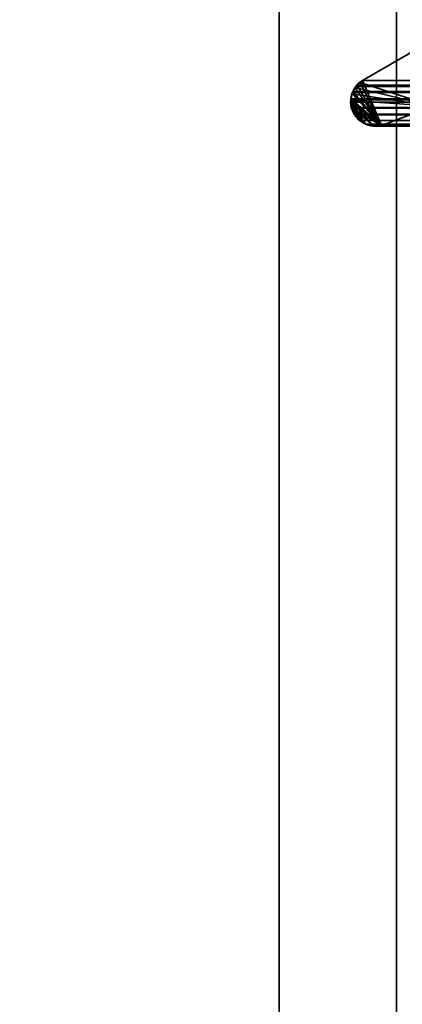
# Model space of a CAD drawing. Header units: millimetres. Extents: x -603 to 3703, y -115 to 249.
# Tile 537 of 656: x 1020 to 1025, y -5 to 7. Entities that reach past the tile are written whole.
import ezdxf

# ---------------------------------------------------------------- set-up
doc = ezdxf.new("R2010")
doc.units = ezdxf.units.MM
doc.layers.add('152', color=7, linetype='Continuous', true_color=0xffffff)

# ---------------------------------------------------------------- blocks, each defined once
blk = doc.blocks.new('UG_SURFACE_002')
at = {"layer": '152', "color": 252, "linetype": 'Continuous', "lineweight": 35}
for points in [[(2165, -13.4, 2212.25), (2165, 230.4, 2212.25), (835, 230.4, 2212.25), (835, -13.4, 2212.25)], [(985, -13.4, 2062.25), (985, 230.4, 2062.25), (2015, 230.4, 2062.25), (2015, -13.4, 2062.25)]]:
    blk.add_3dface(points, dxfattribs=at)
blk = doc.blocks.new('UG_SURFACE_113')
at = {"layer": '152', "color": 7, "linetype": 'Continuous', "lineweight": 35}
for points in [[(1024.536, 6.55, -8.75), (1024.565, 6.577, -8.75), (1025.911, 7.354, -8.75), (1025.471, 6.248, -8.75)], [(1024.565, 6.577, 2022.685), (1025.911, 7.354, 2021.339), (1025.911, 7.354, -8.75), (1024.565, 6.577, -8.75)], [(1024.807, 6.002, 2022.443), (1025.471, 6.248, 2021.779), (1025.911, 7.354, 2021.339), (1024.565, 6.577, 2022.685)], [(1025.471, 6.248, -8.75), (1024.469, 6.486, -8.75), (1024.47, 6.488, -8.75), (1024.536, 6.55, -8.75)], [(1024.534, 6.549, 2022.716), (1024.536, 6.55, -8.75), (1024.47, 6.488, -8.75)], [(1024.536, 6.55, -8.75), (1024.534, 6.549, 2022.716), (1024.565, 6.577, 2022.685)], [(1024.565, 6.577, 2022.685), (1024.534, 6.549, 2022.716), (1024.807, 6.002, 2022.443)], [(1024.565, 6.577, 2022.685), (1024.565, 6.577, -8.75), (1024.536, 6.55, -8.75)], [(1024.435, 6.405, -8.75), (1024.432, 6.405, 2022.818), (1024.469, 6.485, 2022.781)], [(1024.807, 6.002, 2022.443), (1024.469, 6.485, 2022.781), (1024.432, 6.405, 2022.818)], [(1024.469, 6.485, 2022.781), (1024.469, 6.486, -8.75), (1024.435, 6.405, -8.75)], [(1024.435, 6.405, -8.75), (1024.469, 6.486, -8.75), (1025.471, 6.248, -8.75)], [(1024.534, 6.549, 2022.716), (1024.471, 6.489, 2022.779), (1024.469, 6.485, 2022.781), (1024.807, 6.002, 2022.443)], [(1024.469, 6.486, -8.75), (1024.469, 6.485, 2022.781), (1024.471, 6.489, 2022.779)], [(1024.471, 6.489, 2022.779), (1024.47, 6.488, -8.75), (1024.469, 6.486, -8.75)], [(1024.47, 6.488, -8.75), (1024.471, 6.489, 2022.779), (1024.534, 6.549, 2022.716)], [(1024.423, 6.232, 2022.827), (1024.414, 6.299, 2022.836), (1024.42, 6.322, -8.75)], [(1024.414, 6.299, 2022.836), (1024.417, 6.322, 2022.833), (1024.42, 6.322, -8.75)], [(1024.417, 6.322, 2022.833), (1024.414, 6.299, 2022.836), (1024.423, 6.232, 2022.827), (1024.457, 6.153, 2022.793)], [(1024.432, 6.405, 2022.818), (1024.424, 6.388, 2022.826), (1024.417, 6.322, 2022.833), (1024.807, 6.002, 2022.443)], [(1024.42, 6.322, -8.75), (1024.417, 6.322, 2022.833), (1024.424, 6.388, 2022.826)], [(1024.457, 6.153, 2022.793), (1024.514, 6.087, 2022.736), (1024.417, 6.322, 2022.833)], [(1024.417, 6.322, 2022.833), (1024.596, 6.024, 2022.654), (1024.617, 6.013, 2022.633), (1024.697, 6.005, 2022.553)], [(1024.514, 6.087, 2022.736), (1024.552, 6.047, 2022.698), (1024.596, 6.024, 2022.654), (1024.417, 6.322, 2022.833)], [(1024.697, 6.005, 2022.553), (1024.785, 5.997, 2022.465), (1024.807, 6.002, 2022.443), (1024.417, 6.322, 2022.833)], [(1024.42, 6.371, -8.75), (1024.424, 6.388, 2022.826), (1024.432, 6.405, 2022.818)], [(1024.432, 6.405, 2022.818), (1024.435, 6.405, -8.75), (1024.42, 6.371, -8.75)], [(1025.471, 6.248, -8.75), (1024.42, 6.322, -8.75), (1024.42, 6.371, -8.75), (1024.435, 6.405, -8.75)], [(1024.424, 6.388, 2022.826), (1024.42, 6.371, -8.75), (1024.42, 6.322, -8.75)], [(1024.42, 6.322, -8.75), (1024.42, 6.247, -8.75), (1024.423, 6.232, 2022.827)], [(1024.42, 6.322, -8.75), (1024.697, 5.995, -8.75), (1024.69, 5.995, -8.75), (1024.597, 6.027, -8.75)], [(1024.42, 6.322, -8.75), (1025.471, 6.248, -8.75), (1024.807, 6.002, -8.75), (1024.697, 5.995, -8.75)], [(1024.42, 6.247, -8.75), (1024.42, 6.322, -8.75), (1024.597, 6.027, -8.75)], [(1024.42, 6.247, -8.75), (1024.423, 6.232, -8.75), (1024.423, 6.232, 2022.827)], [(1024.597, 6.027, -8.75), (1024.461, 6.154, -8.75), (1024.423, 6.232, -8.75), (1024.42, 6.247, -8.75)], [(1024.423, 6.232, -8.75), (1024.461, 6.154, -8.75), (1024.457, 6.153, 2022.793)], [(1024.457, 6.153, 2022.793), (1024.423, 6.232, 2022.827), (1024.423, 6.232, -8.75)], [(1025.471, 6.248, 2021.779), (1024.807, 6.002, 2022.443), (1024.807, 6.002, -8.75), (1025.471, 6.248, -8.75)], [(1024.462, 6.14, 2022.788), (1024.457, 6.153, 2022.793), (1024.461, 6.154, -8.75)], [(1024.457, 6.153, 2022.793), (1024.462, 6.14, 2022.788), (1024.514, 6.087, 2022.736)], [(1024.461, 6.154, -8.75), (1024.481, 6.114, -8.75), (1024.462, 6.14, 2022.788)], [(1024.461, 6.154, -8.75), (1024.597, 6.027, -8.75), (1024.567, 6.037, -8.75), (1024.514, 6.084, -8.75)], [(1024.514, 6.084, -8.75), (1024.481, 6.114, -8.75), (1024.461, 6.154, -8.75)], [(1024.514, 6.087, 2022.736), (1024.462, 6.14, 2022.788), (1024.481, 6.114, -8.75)], [(1024.481, 6.114, -8.75), (1024.514, 6.084, -8.75), (1024.514, 6.087, 2022.736)], [(1024.552, 6.047, 2022.698), (1024.514, 6.087, 2022.736), (1024.514, 6.084, -8.75)], [(1024.514, 6.084, -8.75), (1024.567, 6.037, -8.75), (1024.552, 6.047, 2022.698)], [(1024.596, 6.024, 2022.654), (1024.552, 6.047, 2022.698), (1024.567, 6.037, -8.75)], [(1024.567, 6.037, -8.75), (1024.597, 6.027, -8.75), (1024.596, 6.024, 2022.654)], [(1024.617, 6.013, 2022.633), (1024.596, 6.024, 2022.654), (1024.597, 6.027, -8.75)], [(1024.597, 6.027, -8.75), (1024.69, 5.995, -8.75), (1024.697, 6.005, 2022.553)], [(1024.697, 6.005, 2022.553), (1024.617, 6.013, 2022.633), (1024.597, 6.027, -8.75)], [(1024.69, 5.995, -8.75), (1024.697, 5.995, -8.75), (1024.697, 6.005, 2022.553)], [(1024.785, 5.997, 2022.465), (1024.697, 6.005, 2022.553), (1024.697, 5.995, -8.75)], [(1024.697, 5.995, -8.75), (1024.807, 6.002, -8.75), (1024.807, 6.002, 2022.443)], [(1024.807, 6.002, 2022.443), (1024.785, 5.997, 2022.465), (1024.697, 5.995, -8.75)]]:
    blk.add_3dface(points, dxfattribs=at)
blk = doc.blocks.new('UG_SURFACE_114')
at = {"layer": '152', "color": 7, "linetype": 'Continuous', "lineweight": 35}
for points in [[(1024.565, 6.577, 2022.685), (1025.911, 7.354, 2021.339), (1025.471, 6.248, 2021.779), (1024.807, 6.002, 2022.443)], [(1975.435, 6.577, 2022.685), (1974.089, 7.354, 2021.339), (1025.911, 7.354, 2021.339), (1024.565, 6.577, 2022.685)], [(1024.807, 6.002, 2022.443), (1024.495, 6.515, 2022.755), (1024.565, 6.577, 2022.685)], [(1024.565, 6.577, 2022.685), (1024.495, 6.515, 2022.755), (1975.504, 6.512, 2022.754)], [(1975.504, 6.512, 2022.754), (1975.435, 6.577, 2022.685), (1024.565, 6.577, 2022.685)], [(1024.416, 6.342, 2022.834), (1024.435, 6.422, 2022.815), (1024.437, 6.424, 2022.813), (1024.807, 6.002, 2022.443)], [(1024.437, 6.424, 2022.813), (1024.435, 6.422, 2022.815), (1975.568, 6.413, 2022.818)], [(1024.807, 6.002, 2022.443), (1024.437, 6.424, 2022.813), (1024.442, 6.435, 2022.808)], [(1024.442, 6.435, 2022.808), (1024.437, 6.424, 2022.813), (1975.563, 6.424, 2022.813)], [(1975.568, 6.413, 2022.818), (1975.563, 6.424, 2022.813), (1024.437, 6.424, 2022.813)], [(1024.807, 6.002, 2022.443), (1024.442, 6.435, 2022.808), (1024.48, 6.501, 2022.77), (1024.495, 6.515, 2022.755)], [(1024.48, 6.501, 2022.77), (1024.442, 6.435, 2022.808), (1975.557, 6.434, 2022.807)], [(1975.563, 6.424, 2022.813), (1975.557, 6.434, 2022.807), (1024.442, 6.435, 2022.808)], [(1024.495, 6.515, 2022.755), (1024.48, 6.501, 2022.77), (1975.529, 6.489, 2022.779)], [(1024.48, 6.501, 2022.77), (1975.557, 6.434, 2022.807), (1975.529, 6.489, 2022.779)], [(1975.529, 6.489, 2022.779), (1975.504, 6.512, 2022.754), (1024.495, 6.515, 2022.755)], [(1024.414, 6.301, 2022.836), (1024.415, 6.331, 2022.835), (1024.807, 6.002, 2022.443)], [(1975.579, 6.243, 2022.829), (1024.415, 6.331, 2022.835), (1024.414, 6.301, 2022.836)], [(1024.807, 6.002, 2022.443), (1024.428, 6.222, 2022.822), (1024.423, 6.232, 2022.827), (1024.414, 6.301, 2022.836)], [(1024.414, 6.301, 2022.836), (1024.423, 6.232, 2022.827), (1975.577, 6.232, 2022.827)], [(1975.577, 6.232, 2022.827), (1975.579, 6.243, 2022.829), (1024.414, 6.301, 2022.836)], [(1024.807, 6.002, 2022.443), (1024.415, 6.331, 2022.835), (1024.416, 6.342, 2022.834)], [(1024.416, 6.342, 2022.834), (1024.415, 6.331, 2022.835), (1975.584, 6.331, 2022.834)], [(1024.415, 6.331, 2022.835), (1975.579, 6.243, 2022.829), (1975.586, 6.323, 2022.836)], [(1975.586, 6.323, 2022.836), (1975.584, 6.331, 2022.834), (1024.415, 6.331, 2022.835)], [(1024.435, 6.422, 2022.815), (1024.416, 6.342, 2022.834), (1975.584, 6.331, 2022.834)], [(1024.435, 6.422, 2022.815), (1975.584, 6.331, 2022.834), (1975.568, 6.413, 2022.818)], [(1024.423, 6.232, 2022.827), (1024.428, 6.222, 2022.822), (1975.572, 6.222, 2022.822)], [(1975.572, 6.222, 2022.822), (1975.577, 6.232, 2022.827), (1024.423, 6.232, 2022.827)], [(1024.428, 6.222, 2022.822), (1024.531, 6.064, 2022.719), (1024.527, 6.066, 2022.723), (1024.466, 6.138, 2022.784)], [(1024.428, 6.222, 2022.822), (1024.616, 6.018, 2022.634), (1024.531, 6.064, 2022.719)], [(1024.428, 6.222, 2022.822), (1024.707, 5.999, 2022.543), (1024.639, 6.005, 2022.611), (1024.616, 6.018, 2022.634)], [(1024.428, 6.222, 2022.822), (1024.807, 6.002, 2022.443), (1024.763, 5.994, 2022.487), (1024.707, 5.999, 2022.543)], [(1024.466, 6.138, 2022.784), (1024.46, 6.145, 2022.79), (1024.428, 6.222, 2022.822)], [(1975.572, 6.222, 2022.822), (1024.428, 6.222, 2022.822), (1024.46, 6.145, 2022.79)], [(1975.572, 6.222, 2022.822), (1024.46, 6.145, 2022.79), (1024.466, 6.138, 2022.784)], [(1024.466, 6.138, 2022.784), (1975.535, 6.137, 2022.784), (1975.572, 6.222, 2022.822)], [(1974.529, 6.248, 2021.779), (1975.193, 6.002, 2022.443), (1024.807, 6.002, 2022.443), (1025.471, 6.248, 2021.779)], [(1975.535, 6.137, 2022.784), (1024.466, 6.138, 2022.784), (1024.527, 6.066, 2022.723)], [(1975.533, 6.133, 2022.783), (1975.535, 6.137, 2022.784), (1024.527, 6.066, 2022.723)], [(1975.533, 6.133, 2022.783), (1024.527, 6.066, 2022.723), (1024.531, 6.064, 2022.719)], [(1024.531, 6.064, 2022.719), (1975.468, 6.064, 2022.718), (1975.533, 6.133, 2022.783)], [(1024.531, 6.064, 2022.719), (1024.616, 6.018, 2022.634), (1975.384, 6.02, 2022.634)], [(1975.384, 6.02, 2022.634), (1975.459, 6.055, 2022.709), (1024.531, 6.064, 2022.719)], [(1975.459, 6.055, 2022.709), (1975.468, 6.064, 2022.718), (1024.531, 6.064, 2022.719)], [(1975.384, 6.02, 2022.634), (1024.616, 6.018, 2022.634), (1024.639, 6.005, 2022.611)], [(1975.339, 6, 2022.589), (1975.384, 6.02, 2022.634), (1024.639, 6.005, 2022.611)], [(1024.639, 6.005, 2022.611), (1024.707, 5.999, 2022.543), (1975.293, 6, 2022.543)], [(1975.293, 6, 2022.543), (1975.339, 6, 2022.589), (1024.639, 6.005, 2022.611)], [(1024.707, 5.999, 2022.543), (1024.763, 5.994, 2022.487), (1975.193, 6.002, 2022.443)], [(1975.193, 6.002, 2022.443), (1975.293, 6, 2022.543), (1024.707, 5.999, 2022.543)], [(1024.763, 5.994, 2022.487), (1024.807, 6.002, 2022.443), (1975.193, 6.002, 2022.443)]]:
    blk.add_3dface(points, dxfattribs=at)
blk = doc.blocks.new('UG_SURFACE_157')
at = {"layer": '152', "color": 252, "linetype": 'Continuous', "lineweight": 35}
for points in [[(1023.5, 62.52, 2023.75), (1023.5, 62.52, -8.75), (1023.5, -30.32, -8.75), (1023.5, -30.32, 2023.75)], [(1025, -30.32, 2022.25), (1025, 62.52, 2022.25), (1023.5, 62.52, 2023.75), (1023.5, -30.32, 2023.75)], [(1025, 62.52, -8.75), (1025, -30.32, -8.75), (1023.5, -30.32, -8.75), (1023.5, 62.52, -8.75)], [(1025, 62.52, 2022.25), (1025, -30.32, 2022.25), (1025, -30.32, -8.75), (1025, 62.52, -8.75)]]:
    blk.add_3dface(points, dxfattribs=at)
blk = doc.blocks.new('UG_SURFACE_158')
at = {"layer": '152', "color": 252, "linetype": 'Continuous', "lineweight": 35}
for points in [[(1023.5, 62.52, 2023.75), (1023.5, 62.52, -8.75), (1023.5, -30.32, -8.75), (1023.5, -30.32, 2023.75)], [(1025, -30.32, 2022.25), (1025, 62.52, 2022.25), (1023.5, 62.52, 2023.75), (1023.5, -30.32, 2023.75)], [(1025, 62.52, -8.75), (1025, -30.32, -8.75), (1023.5, -30.32, -8.75), (1023.5, 62.52, -8.75)], [(1025, 62.52, 2022.25), (1025, -30.32, 2022.25), (1025, -30.32, -8.75), (1025, 62.52, -8.75)]]:
    blk.add_3dface(points, dxfattribs=at)
blk = doc.blocks.new('UG_SURFACE_163')
at = {"layer": '152', "color": 252, "linetype": 'Continuous', "lineweight": 35}
for points in [[(1023.5, -30.32, 2023.75), (1976.5, -30.32, 2023.75), (1976.5, 62.52, 2023.75), (1023.5, 62.52, 2023.75)], [(1025, 62.52, 2022.25), (1025, -30.32, 2022.25), (1023.5, -30.32, 2023.75), (1023.5, 62.52, 2023.75)], [(1025, -30.32, 2022.25), (1025, 62.52, 2022.25), (1975, 62.52, 2022.25), (1975, -30.32, 2022.25)]]:
    blk.add_3dface(points, dxfattribs=at)

msp = doc.modelspace()

# ---------------------------------------------------------------- linework, layer by layer
at = {"layer": '152', "color": 251, "linetype": 'Continuous', "lineweight": -3, "true_color": 0x636466}
for p, q in [((1023.5, -30.32, 2023.75), (1023.5, 62.52, 2023.75)), ((1023.5, -30.32, 2023.75), (1023.5, 62.52, 2023.75)), ((1023.5, 62.52, -8.75), (1023.5, -30.32, -8.75)), ((1023.5, -30.32, 2023.75), (1023.5, 62.52, 2023.75)), ((1023.5, 62.52, -8.75), (1023.5, -30.32, -8.75)), ((1025, -30.32, 2022.25), (1025, 62.52, 2022.25)), ((1025, 62.52, -8.75), (1025, -30.32, -8.75)), ((1025, 62.52, -8.75), (1025, -30.32, -8.75)), ((1025, -30.32, 2022.25), (1025, 62.52, 2022.25)), ((1025, -30.32, 2022.25), (1025, 62.52, 2022.25)), ((1024.565, 6.577, 2022.685), (1025.911, 7.354, 2021.339)), ((1024.565, 6.577, -8.75), (1025.911, 7.354, -8.75)), ((1024.565, 6.577, 2022.685), (1025.911, 7.354, 2021.339)), ((1975.435, 6.577, 2022.685), (1024.565, 6.577, 2022.685)), ((1024.565, 6.577, 2022.685), (1024.565, 6.577, -8.75)), ((1024.423, 6.232, 2022.827), (1024.423, 6.232, -8.75)), ((1975.577, 6.232, 2022.827), (1024.423, 6.232, 2022.827)), ((1025.471, 6.248, -8.75), (1024.807, 6.002, -8.75)), ((1025.471, 6.248, 2021.779), (1024.807, 6.002, 2022.443)), ((1025.471, 6.248, 2021.779), (1024.807, 6.002, 2022.443)), ((1975.193, 6.002, 2022.443), (1024.807, 6.002, 2022.443)), ((1024.807, 6.002, 2022.443), (1024.807, 6.002, -8.75)), ((1975.193, 6.002, 2022.443), (1024.807, 6.002, 2022.443))]:
    msp.add_line(p, q, dxfattribs=at)
for points in [[(1024.565, 6.577, 2022.685), (1024.447, 6.505, 2022.803), (1024.39, 6.365, 2022.86), (1024.423, 6.232, 2022.827)], [(1024.565, 6.577, -8.75), (1024.447, 6.505, -8.75), (1024.39, 6.365, -8.75), (1024.423, 6.232, -8.75)], [(1024.423, 6.232, 2022.827), (1024.466, 6.062, 2022.784), (1024.637, 5.959, 2022.613), (1024.807, 6.002, 2022.443)], [(1024.423, 6.232, -8.75), (1024.466, 6.062, -8.75), (1024.637, 5.959, -8.75), (1024.807, 6.002, -8.75)]]:
    msp.add_open_spline(points, degree=3, dxfattribs=at)
for points, knots in [([(1024.565, 6.577, 2022.685), (1024.548, 6.567, 2022.702), (1024.531, 6.555, 2022.719), (1024.503, 6.529, 2022.747), (1024.491, 6.516, 2022.759), (1024.47, 6.489, 2022.78), (1024.462, 6.476, 2022.788), (1024.447, 6.449, 2022.803), (1024.441, 6.436, 2022.809), (1024.426, 6.397, 2022.824), (1024.419, 6.37, 2022.831), (1024.414, 6.328, 2022.836), (1024.414, 6.315, 2022.836), (1024.415, 6.278, 2022.835), (1024.418, 6.254, 2022.832), (1024.423, 6.232, 2022.827)], [0, 0, 0, 0, 0.178963, 0.178963, 0.322654, 0.322654, 0.445625, 0.445625, 0.552359, 0.552359, 0.747325, 0.747325, 0.839037, 0.839037, 1, 1, 1, 1]), ([(1024.423, 6.232, 2022.827), (1024.431, 6.2, 2022.819), (1024.444, 6.17, 2022.806), (1024.478, 6.114, 2022.772), (1024.502, 6.087, 2022.748), (1024.561, 6.037, 2022.689), (1024.6, 6.017, 2022.65), (1024.68, 5.993, 2022.57), (1024.722, 5.989, 2022.528), (1024.778, 5.995, 2022.472), (1024.792, 5.998, 2022.458), (1024.807, 6.002, 2022.443)], [0, 0, 0, 0, 0.159555, 0.159555, 0.354086, 0.354086, 0.62453, 0.62453, 0.902075, 0.902075, 1, 1, 1, 1])]:
    msp.add_open_spline(points, degree=3, knots=knots, dxfattribs=at)

# ---------------------------------------------------------------- block references
for name in ['UG_SURFACE_002', 'UG_SURFACE_157', 'UG_SURFACE_158', 'UG_SURFACE_163', 'UG_SURFACE_113', 'UG_SURFACE_114']:
    msp.add_blockref(name, (0, 0), dxfattribs=at)

doc.saveas('drawing.dxf')
